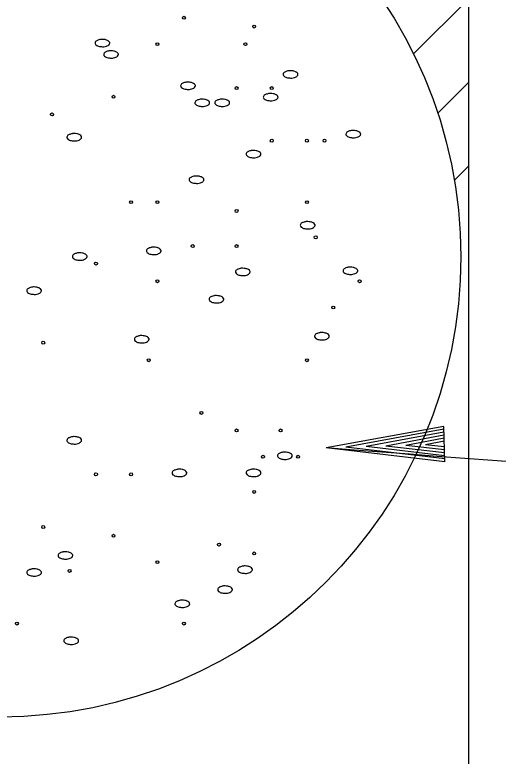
# Model space of a CAD drawing. Extents: x 1929624 to 1935547, y 596315 to 605721.
# Drawn here: x 1933925.5 to 1933966.5, y 602541.1 to 602603.9 of the extents above; entities that cross this region are included whole.
import ezdxf

# ---------------------------------------------------------------- set-up
doc = ezdxf.new("R2010")
doc.units = 0
doc.layers.add('R_Draft', color=7, linetype='Continuous')

msp = doc.modelspace()

# ---------------------------------------------------------------- linework, layer by layer
at = {"layer": 'R_Draft'}
for p, q in [((1933963.972, 602502.377), (1933963.972, 602718.062)), ((1933959.287, 602600.627), (1933963.972, 602605.312)), ((1933961.348, 602595.577), (1933963.972, 602598.202)), ((1933962.749, 602589.907), (1933963.972, 602591.131)), ((1933961.847, 602569.047), (1933951.902, 602567.217)), ((1933961.947, 602566.047), (1933961.847, 602569.047)), ((1933961.857, 602568.797), (1933953.572, 602567.272)), ((1933961.862, 602568.542), (1933955.292, 602567.327)), ((1933961.872, 602568.292), (1933956.952, 602567.382)), ((1933961.882, 602568.037), (1933958.647, 602567.437)), ((1933961.887, 602567.782), (1933960.317, 602567.492)), ((1933961.947, 602566.047), (1933951.902, 602567.217)), ((1933961.937, 602566.297), (1933953.572, 602567.272)), ((1933961.927, 602566.552), (1933955.292, 602567.327)), ((1933961.922, 602566.802), (1933956.952, 602567.382)), ((1933961.912, 602567.062), (1933958.647, 602567.437)), ((1933961.902, 602567.312), (1933960.317, 602567.492))]:
    msp.add_line(p, q, dxfattribs=at)
for centre, radius in [((1933924.292, 602583.417), 39), ((1933939.854, 602603.669), 0.125), ((1933945.804, 602602.924), 0.125), ((1933937.619, 602601.434), 0.125), ((1933945.059, 602601.434), 0.125), ((1933944.319, 602597.714), 0.125), ((1933947.294, 602597.714), 0.125), ((1933933.899, 602596.974), 0.125), ((1933928.694, 602595.484), 0.125), ((1933947.294, 602593.254), 0.125), ((1933950.269, 602593.254), 0.125), ((1933951.759, 602593.254), 0.125), ((1933935.389, 602588.044), 0.125), ((1933937.619, 602588.044), 0.125), ((1933950.269, 602588.044), 0.125), ((1933944.319, 602587.299), 0.125), ((1933951.014, 602585.069), 0.125), ((1933940.599, 602584.324), 0.125), ((1933944.319, 602584.324), 0.125), ((1933932.414, 602582.839), 0.125), ((1933937.619, 602581.349), 0.125), ((1933954.734, 602581.349), 0.125), ((1933952.499, 602579.119), 0.125), ((1933927.949, 602576.139), 0.125), ((1933936.879, 602574.654), 0.125), ((1933950.269, 602574.654), 0.125), ((1933941.339, 602570.189), 0.125), ((1933944.319, 602568.699), 0.125), ((1933948.039, 602568.699), 0.125), ((1933946.549, 602566.469), 0.125), ((1933949.524, 602566.469), 0.125), ((1933932.414, 602564.979), 0.125), ((1933935.389, 602564.979), 0.125), ((1933945.804, 602563.494), 0.125), ((1933927.949, 602560.519), 0.125), ((1933933.899, 602559.774), 0.125), ((1933942.829, 602559.029), 0.125), ((1933945.804, 602558.284), 0.125), ((1933937.619, 602557.539), 0.125), ((1933930.179, 602556.799), 0.125), ((1933925.719, 602552.334), 0.125), ((1933939.854, 602552.334), 0.125)]:
    msp.add_circle(centre, radius, dxfattribs=at)
for points in [[(1933932.967, 602601.842), (1933933.187, 602601.817), (1933933.442, 602601.727), (1933933.572, 602601.602), (1933933.592, 602601.527), (1933933.522, 602601.392), (1933933.447, 602601.332), (1933933.292, 602601.262), (1933933.077, 602601.217), (1933932.967, 602601.217), (1933932.802, 602601.232), (1933932.622, 602601.262), (1933932.487, 602601.327), (1933932.362, 602601.442), (1933932.342, 602601.527), (1933932.382, 602601.647), (1933932.482, 602601.727), (1933932.582, 602601.772), (1933932.732, 602601.817), (1933932.827, 602601.837), (1933932.967, 602601.842)], [(1933933.692, 602600.877), (1933933.912, 602600.852), (1933934.167, 602600.762), (1933934.297, 602600.637), (1933934.317, 602600.562), (1933934.247, 602600.427), (1933934.172, 602600.367), (1933934.017, 602600.297), (1933933.802, 602600.252), (1933933.692, 602600.252), (1933933.527, 602600.267), (1933933.347, 602600.297), (1933933.212, 602600.362), (1933933.087, 602600.477), (1933933.067, 602600.562), (1933933.107, 602600.682), (1933933.207, 602600.762), (1933933.307, 602600.807), (1933933.457, 602600.852), (1933933.552, 602600.872), (1933933.692, 602600.877)], [(1933948.887, 602599.187), (1933949.107, 602599.162), (1933949.362, 602599.072), (1933949.492, 602598.947), (1933949.512, 602598.872), (1933949.442, 602598.737), (1933949.367, 602598.677), (1933949.212, 602598.607), (1933948.997, 602598.562), (1933948.887, 602598.562), (1933948.722, 602598.577), (1933948.542, 602598.607), (1933948.407, 602598.672), (1933948.282, 602598.787), (1933948.262, 602598.872), (1933948.302, 602598.992), (1933948.402, 602599.072), (1933948.502, 602599.117), (1933948.652, 602599.162), (1933948.747, 602599.182), (1933948.887, 602599.187)], [(1933940.207, 602598.222), (1933940.427, 602598.197), (1933940.682, 602598.107), (1933940.812, 602597.982), (1933940.832, 602597.907), (1933940.762, 602597.772), (1933940.687, 602597.712), (1933940.532, 602597.642), (1933940.317, 602597.597), (1933940.207, 602597.597), (1933940.042, 602597.612), (1933939.862, 602597.642), (1933939.727, 602597.707), (1933939.602, 602597.822), (1933939.582, 602597.907), (1933939.622, 602598.027), (1933939.722, 602598.107), (1933939.822, 602598.152), (1933939.972, 602598.197), (1933940.067, 602598.217), (1933940.207, 602598.222)], [(1933947.202, 602597.257), (1933947.422, 602597.232), (1933947.677, 602597.142), (1933947.807, 602597.017), (1933947.827, 602596.942), (1933947.757, 602596.807), (1933947.682, 602596.747), (1933947.527, 602596.677), (1933947.312, 602596.632), (1933947.202, 602596.632), (1933947.037, 602596.647), (1933946.857, 602596.677), (1933946.722, 602596.742), (1933946.597, 602596.857), (1933946.577, 602596.942), (1933946.617, 602597.062), (1933946.717, 602597.142), (1933946.817, 602597.187), (1933946.967, 602597.232), (1933947.062, 602597.252), (1933947.202, 602597.257)], [(1933941.412, 602596.777), (1933941.632, 602596.752), (1933941.887, 602596.662), (1933942.017, 602596.537), (1933942.037, 602596.462), (1933941.967, 602596.327), (1933941.892, 602596.267), (1933941.737, 602596.197), (1933941.522, 602596.152), (1933941.412, 602596.152), (1933941.247, 602596.167), (1933941.067, 602596.197), (1933940.932, 602596.262), (1933940.807, 602596.377), (1933940.787, 602596.462), (1933940.827, 602596.582), (1933940.927, 602596.662), (1933941.027, 602596.707), (1933941.177, 602596.752), (1933941.272, 602596.772), (1933941.412, 602596.777)], [(1933943.102, 602596.777), (1933943.322, 602596.752), (1933943.577, 602596.662), (1933943.707, 602596.537), (1933943.727, 602596.462), (1933943.657, 602596.327), (1933943.582, 602596.267), (1933943.427, 602596.197), (1933943.212, 602596.152), (1933943.102, 602596.152), (1933942.937, 602596.167), (1933942.757, 602596.197), (1933942.622, 602596.262), (1933942.497, 602596.377), (1933942.477, 602596.462), (1933942.517, 602596.582), (1933942.617, 602596.662), (1933942.717, 602596.707), (1933942.867, 602596.752), (1933942.962, 602596.772), (1933943.102, 602596.777)], [(1933954.197, 602594.122), (1933954.417, 602594.097), (1933954.672, 602594.007), (1933954.802, 602593.882), (1933954.822, 602593.807), (1933954.752, 602593.672), (1933954.677, 602593.612), (1933954.522, 602593.542), (1933954.307, 602593.497), (1933954.197, 602593.497), (1933954.032, 602593.512), (1933953.852, 602593.542), (1933953.717, 602593.607), (1933953.592, 602593.722), (1933953.572, 602593.807), (1933953.612, 602593.927), (1933953.712, 602594.007), (1933953.812, 602594.052), (1933953.962, 602594.097), (1933954.057, 602594.117), (1933954.197, 602594.122)], [(1933930.577, 602593.862), (1933930.797, 602593.837), (1933931.052, 602593.747), (1933931.182, 602593.622), (1933931.202, 602593.547), (1933931.132, 602593.412), (1933931.057, 602593.352), (1933930.902, 602593.282), (1933930.687, 602593.237), (1933930.577, 602593.237), (1933930.412, 602593.252), (1933930.232, 602593.282), (1933930.097, 602593.347), (1933929.972, 602593.462), (1933929.952, 602593.547), (1933929.992, 602593.667), (1933930.092, 602593.747), (1933930.192, 602593.792), (1933930.342, 602593.837), (1933930.437, 602593.857), (1933930.577, 602593.862)], [(1933945.752, 602592.432), (1933945.972, 602592.407), (1933946.227, 602592.317), (1933946.357, 602592.192), (1933946.377, 602592.117), (1933946.307, 602591.982), (1933946.232, 602591.922), (1933946.077, 602591.852), (1933945.862, 602591.807), (1933945.752, 602591.807), (1933945.587, 602591.822), (1933945.407, 602591.852), (1933945.272, 602591.917), (1933945.147, 602592.032), (1933945.127, 602592.117), (1933945.167, 602592.237), (1933945.267, 602592.317), (1933945.367, 602592.362), (1933945.517, 602592.407), (1933945.612, 602592.427), (1933945.752, 602592.432)], [(1933940.927, 602590.262), (1933941.147, 602590.237), (1933941.402, 602590.147), (1933941.532, 602590.022), (1933941.552, 602589.947), (1933941.482, 602589.812), (1933941.407, 602589.752), (1933941.252, 602589.682), (1933941.037, 602589.637), (1933940.927, 602589.637), (1933940.762, 602589.652), (1933940.582, 602589.682), (1933940.447, 602589.747), (1933940.322, 602589.862), (1933940.302, 602589.947), (1933940.342, 602590.067), (1933940.442, 602590.147), (1933940.542, 602590.192), (1933940.692, 602590.237), (1933940.787, 602590.257), (1933940.927, 602590.262)], [(1933950.337, 602586.402), (1933950.557, 602586.377), (1933950.812, 602586.287), (1933950.942, 602586.162), (1933950.962, 602586.087), (1933950.892, 602585.952), (1933950.817, 602585.892), (1933950.662, 602585.822), (1933950.447, 602585.777), (1933950.337, 602585.777), (1933950.172, 602585.792), (1933949.992, 602585.822), (1933949.857, 602585.887), (1933949.732, 602586.002), (1933949.712, 602586.087), (1933949.752, 602586.207), (1933949.852, 602586.287), (1933949.952, 602586.332), (1933950.102, 602586.377), (1933950.197, 602586.397), (1933950.337, 602586.402)], [(1933937.312, 602584.232), (1933937.532, 602584.207), (1933937.787, 602584.117), (1933937.917, 602583.992), (1933937.937, 602583.917), (1933937.867, 602583.782), (1933937.792, 602583.722), (1933937.637, 602583.652), (1933937.422, 602583.607), (1933937.312, 602583.607), (1933937.147, 602583.622), (1933936.967, 602583.652), (1933936.832, 602583.717), (1933936.707, 602583.832), (1933936.687, 602583.917), (1933936.727, 602584.037), (1933936.827, 602584.117), (1933936.927, 602584.162), (1933937.077, 602584.207), (1933937.172, 602584.227), (1933937.312, 602584.232)], [(1933931.042, 602583.752), (1933931.262, 602583.727), (1933931.517, 602583.637), (1933931.647, 602583.512), (1933931.667, 602583.437), (1933931.597, 602583.302), (1933931.522, 602583.242), (1933931.367, 602583.172), (1933931.152, 602583.127), (1933931.042, 602583.127), (1933930.877, 602583.142), (1933930.697, 602583.172), (1933930.562, 602583.237), (1933930.437, 602583.352), (1933930.417, 602583.437), (1933930.457, 602583.557), (1933930.557, 602583.637), (1933930.657, 602583.682), (1933930.807, 602583.727), (1933930.902, 602583.747), (1933931.042, 602583.752)], [(1933944.847, 602582.447), (1933945.067, 602582.422), (1933945.322, 602582.332), (1933945.452, 602582.207), (1933945.472, 602582.132), (1933945.402, 602581.997), (1933945.327, 602581.937), (1933945.172, 602581.867), (1933944.957, 602581.822), (1933944.847, 602581.822), (1933944.682, 602581.837), (1933944.502, 602581.867), (1933944.367, 602581.932), (1933944.242, 602582.047), (1933944.222, 602582.132), (1933944.262, 602582.252), (1933944.362, 602582.332), (1933944.462, 602582.377), (1933944.612, 602582.422), (1933944.707, 602582.442), (1933944.847, 602582.447)], [(1933953.952, 602582.542), (1933954.172, 602582.517), (1933954.427, 602582.427), (1933954.557, 602582.302), (1933954.577, 602582.227), (1933954.507, 602582.092), (1933954.432, 602582.032), (1933954.277, 602581.962), (1933954.062, 602581.917), (1933953.952, 602581.917), (1933953.787, 602581.932), (1933953.607, 602581.962), (1933953.472, 602582.027), (1933953.347, 602582.142), (1933953.327, 602582.227), (1933953.367, 602582.347), (1933953.467, 602582.427), (1933953.567, 602582.472), (1933953.717, 602582.517), (1933953.812, 602582.537), (1933953.952, 602582.542)], [(1933927.182, 602580.857), (1933927.402, 602580.832), (1933927.657, 602580.742), (1933927.787, 602580.617), (1933927.807, 602580.542), (1933927.737, 602580.407), (1933927.662, 602580.347), (1933927.507, 602580.277), (1933927.292, 602580.232), (1933927.182, 602580.232), (1933927.017, 602580.247), (1933926.837, 602580.277), (1933926.702, 602580.342), (1933926.577, 602580.457), (1933926.557, 602580.542), (1933926.597, 602580.662), (1933926.697, 602580.742), (1933926.797, 602580.787), (1933926.947, 602580.832), (1933927.042, 602580.852), (1933927.182, 602580.857)], [(1933942.617, 602580.132), (1933942.837, 602580.107), (1933943.092, 602580.017), (1933943.222, 602579.892), (1933943.242, 602579.817), (1933943.172, 602579.682), (1933943.097, 602579.622), (1933942.942, 602579.552), (1933942.727, 602579.507), (1933942.617, 602579.507), (1933942.452, 602579.522), (1933942.272, 602579.552), (1933942.137, 602579.617), (1933942.012, 602579.732), (1933941.992, 602579.817), (1933942.032, 602579.937), (1933942.132, 602580.017), (1933942.232, 602580.062), (1933942.382, 602580.107), (1933942.477, 602580.127), (1933942.617, 602580.132)], [(1934028.542, 602579.582), (1934013.217, 602576.117), (1934027.062, 602569.692), (1933951.902, 602567.217)], [(1933951.542, 602576.997), (1933951.762, 602576.972), (1933952.017, 602576.882), (1933952.147, 602576.757), (1933952.167, 602576.682), (1933952.097, 602576.547), (1933952.022, 602576.487), (1933951.867, 602576.417), (1933951.652, 602576.372), (1933951.542, 602576.372), (1933951.377, 602576.387), (1933951.197, 602576.417), (1933951.062, 602576.482), (1933950.937, 602576.597), (1933950.917, 602576.682), (1933950.957, 602576.802), (1933951.057, 602576.882), (1933951.157, 602576.927), (1933951.307, 602576.972), (1933951.402, 602576.992), (1933951.542, 602576.997)], [(1933936.287, 602576.742), (1933936.507, 602576.717), (1933936.762, 602576.627), (1933936.892, 602576.502), (1933936.912, 602576.427), (1933936.842, 602576.292), (1933936.767, 602576.232), (1933936.612, 602576.162), (1933936.397, 602576.117), (1933936.287, 602576.117), (1933936.122, 602576.132), (1933935.942, 602576.162), (1933935.807, 602576.227), (1933935.682, 602576.342), (1933935.662, 602576.427), (1933935.702, 602576.547), (1933935.802, 602576.627), (1933935.902, 602576.672), (1933936.052, 602576.717), (1933936.147, 602576.737), (1933936.287, 602576.742)], [(1933930.577, 602568.177), (1933930.797, 602568.152), (1933931.052, 602568.062), (1933931.182, 602567.937), (1933931.202, 602567.862), (1933931.132, 602567.727), (1933931.057, 602567.667), (1933930.902, 602567.597), (1933930.687, 602567.552), (1933930.577, 602567.552), (1933930.412, 602567.567), (1933930.232, 602567.597), (1933930.097, 602567.662), (1933929.972, 602567.777), (1933929.952, 602567.862), (1933929.992, 602567.982), (1933930.092, 602568.062), (1933930.192, 602568.107), (1933930.342, 602568.152), (1933930.437, 602568.172), (1933930.577, 602568.177)], [(1933948.407, 602566.867), (1933948.627, 602566.842), (1933948.882, 602566.752), (1933949.012, 602566.627), (1933949.032, 602566.552), (1933948.962, 602566.417), (1933948.887, 602566.357), (1933948.732, 602566.287), (1933948.517, 602566.242), (1933948.407, 602566.242), (1933948.242, 602566.257), (1933948.062, 602566.287), (1933947.927, 602566.352), (1933947.802, 602566.467), (1933947.782, 602566.552), (1933947.822, 602566.672), (1933947.922, 602566.752), (1933948.022, 602566.797), (1933948.172, 602566.842), (1933948.267, 602566.862), (1933948.407, 602566.867)], [(1933939.482, 602565.417), (1933939.702, 602565.392), (1933939.957, 602565.302), (1933940.087, 602565.177), (1933940.107, 602565.102), (1933940.037, 602564.967), (1933939.962, 602564.907), (1933939.807, 602564.837), (1933939.592, 602564.792), (1933939.482, 602564.792), (1933939.317, 602564.807), (1933939.137, 602564.837), (1933939.002, 602564.902), (1933938.877, 602565.017), (1933938.857, 602565.102), (1933938.897, 602565.222), (1933938.997, 602565.302), (1933939.097, 602565.347), (1933939.247, 602565.392), (1933939.342, 602565.412), (1933939.482, 602565.417)], [(1933945.752, 602565.417), (1933945.972, 602565.392), (1933946.227, 602565.302), (1933946.357, 602565.177), (1933946.377, 602565.102), (1933946.307, 602564.967), (1933946.232, 602564.907), (1933946.077, 602564.837), (1933945.862, 602564.792), (1933945.752, 602564.792), (1933945.587, 602564.807), (1933945.407, 602564.837), (1933945.272, 602564.902), (1933945.147, 602565.017), (1933945.127, 602565.102), (1933945.167, 602565.222), (1933945.267, 602565.302), (1933945.367, 602565.347), (1933945.517, 602565.392), (1933945.612, 602565.412), (1933945.752, 602565.417)], [(1933929.832, 602558.422), (1933930.052, 602558.397), (1933930.307, 602558.307), (1933930.437, 602558.182), (1933930.457, 602558.107), (1933930.387, 602557.972), (1933930.312, 602557.912), (1933930.157, 602557.842), (1933929.942, 602557.797), (1933929.832, 602557.797), (1933929.667, 602557.812), (1933929.487, 602557.842), (1933929.352, 602557.907), (1933929.227, 602558.022), (1933929.207, 602558.107), (1933929.247, 602558.227), (1933929.347, 602558.307), (1933929.447, 602558.352), (1933929.597, 602558.397), (1933929.692, 602558.417), (1933929.832, 602558.422)], [(1933927.182, 602556.977), (1933927.402, 602556.952), (1933927.657, 602556.862), (1933927.787, 602556.737), (1933927.807, 602556.662), (1933927.737, 602556.527), (1933927.662, 602556.467), (1933927.507, 602556.397), (1933927.292, 602556.352), (1933927.182, 602556.352), (1933927.017, 602556.367), (1933926.837, 602556.397), (1933926.702, 602556.462), (1933926.577, 602556.577), (1933926.557, 602556.662), (1933926.597, 602556.782), (1933926.697, 602556.862), (1933926.797, 602556.907), (1933926.947, 602556.952), (1933927.042, 602556.972), (1933927.182, 602556.977)], [(1933945.032, 602557.217), (1933945.252, 602557.192), (1933945.507, 602557.102), (1933945.637, 602556.977), (1933945.657, 602556.902), (1933945.587, 602556.767), (1933945.512, 602556.707), (1933945.357, 602556.637), (1933945.142, 602556.592), (1933945.032, 602556.592), (1933944.867, 602556.607), (1933944.687, 602556.637), (1933944.552, 602556.702), (1933944.427, 602556.817), (1933944.407, 602556.902), (1933944.447, 602557.022), (1933944.547, 602557.102), (1933944.647, 602557.147), (1933944.797, 602557.192), (1933944.892, 602557.212), (1933945.032, 602557.217)], [(1933943.342, 602555.527), (1933943.562, 602555.502), (1933943.817, 602555.412), (1933943.947, 602555.287), (1933943.967, 602555.212), (1933943.897, 602555.077), (1933943.822, 602555.017), (1933943.667, 602554.947), (1933943.452, 602554.902), (1933943.342, 602554.902), (1933943.177, 602554.917), (1933942.997, 602554.947), (1933942.862, 602555.012), (1933942.737, 602555.127), (1933942.717, 602555.212), (1933942.757, 602555.332), (1933942.857, 602555.412), (1933942.957, 602555.457), (1933943.107, 602555.502), (1933943.202, 602555.522), (1933943.342, 602555.527)], [(1933939.722, 602554.322), (1933939.942, 602554.297), (1933940.197, 602554.207), (1933940.327, 602554.082), (1933940.347, 602554.007), (1933940.277, 602553.872), (1933940.202, 602553.812), (1933940.047, 602553.742), (1933939.832, 602553.697), (1933939.722, 602553.697), (1933939.557, 602553.712), (1933939.377, 602553.742), (1933939.242, 602553.807), (1933939.117, 602553.922), (1933939.097, 602554.007), (1933939.137, 602554.127), (1933939.237, 602554.207), (1933939.337, 602554.252), (1933939.487, 602554.297), (1933939.582, 602554.317), (1933939.722, 602554.322)], [(1933930.317, 602551.187), (1933930.537, 602551.162), (1933930.792, 602551.072), (1933930.922, 602550.947), (1933930.942, 602550.872), (1933930.872, 602550.737), (1933930.797, 602550.677), (1933930.642, 602550.607), (1933930.427, 602550.562), (1933930.317, 602550.562), (1933930.152, 602550.577), (1933929.972, 602550.607), (1933929.837, 602550.672), (1933929.712, 602550.787), (1933929.692, 602550.872), (1933929.732, 602550.992), (1933929.832, 602551.072), (1933929.932, 602551.117), (1933930.082, 602551.162), (1933930.177, 602551.182), (1933930.317, 602551.187)]]:
    msp.add_spline(points, degree=3, dxfattribs=at)

doc.saveas('drawing.dxf')
